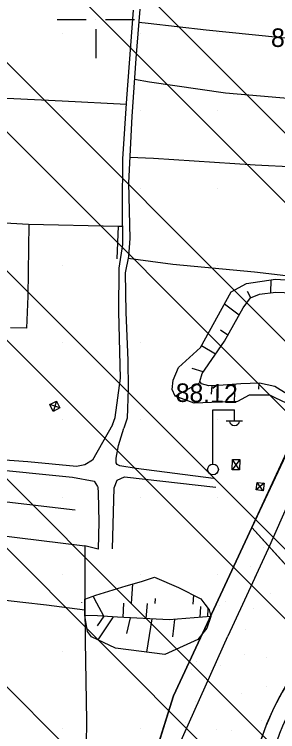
# Model space of a CAD drawing. Extents: x 417995 to 421451, y 4454518 to 4458015.
# Drawn here: x 420473.6 to 420558.9, y 4455769.5 to 4456001.6 of the extents above; entities that cross this region are included whole.
import ezdxf

# ---------------------------------------------------------------- set-up
doc = ezdxf.new("R2010")
doc.units = 0
for name, color, linetype in [('ADAKENARI', 7, 'Continuous'), ('B_Sundurma', 7, 'Continuous'), ('Hid_Kanal_Olc_Sigmayan', 7, 'Continuous'), ('KALDIRIM_FAT', 7, 'Continuous'), ('P_Grid', 7, 'Continuous'), ('PL_AYA_PARK_DINLENME', 7, 'Continuous'), ('PL_KAMU_HİZMET_ALANI', 7, 'Continuous'), ('PL_TA_K_OTOPARK', 7, 'Continuous'), ('S_Elektrik_Diregi', 7, 'Continuous'), ('Sev_Sevalti', 7, 'Continuous'), ('Sev_Sevustu', 7, 'Continuous'), ('Sev_Tarama', 7, 'Continuous'), ('Sinir_Cit_bir_taraf', 7, 'Continuous'), ('Sinir_itirazli_Mulkiyet', 7, 'Continuous'), ('Sinir_Tel_bir_taraf', 7, 'Continuous'), ('SN_TR_SIVILASMA', 7, 'Continuous'), ('TRFAT_KHA', 7, 'Continuous'), ('TRFAT_PARKALANI', 7, 'Continuous'), ('Y_Kot_Noktasi', 7, 'Continuous'), ('Yol_Sose', 7, 'Continuous'), ('Yol_Toprak_Duz', 7, 'Continuous'), ('Yol_Toprak_Kesik', 7, 'Continuous')]:
    doc.layers.add(name, color=color, linetype=linetype)

msp = doc.modelspace()

# ---------------------------------------------------------------- linework, layer by layer
at = {"layer": 'ADAKENARI'}
for p, q in [((420550.56, 4455835.6), (420578.04, 4455894.75)), ((420525.22, 4455781.05), (420550.56, 4455835.6)), ((420550.56, 4455835.6), (420578.39, 4455804.76)), ((420516.32, 4455752.85), (420525.22, 4455781.05))]:
    msp.add_line(p, q, dxfattribs=at)
msp.add_arc((420638.45, 4455738.18), 89.66, 132.0545, 176.4189, dxfattribs=at)
at = {"layer": 'B_Sundurma'}
for p, q in [((420487.32, 4455876.47), (420486.23, 4455873.11)), ((420488.39, 4455874.33), (420485.11, 4455875.38)), ((420546.69, 4455857.52), (420544.15, 4455854.18)), ((420546.61, 4455854.18), (420544.28, 4455857.53)), ((420554.27, 4455847.4), (420552.32, 4455850.13)), ((420554.56, 4455849.89), (420552.02, 4455847.69))]:
    msp.add_line(p, q, dxfattribs=at)
for points in [[(420487.32, 4455876.47), (420488.39, 4455874.33), (420486.23, 4455873.11), (420485.11, 4455875.38)], [(420546.69, 4455857.52), (420546.61, 4455854.18), (420544.15, 4455854.18), (420544.28, 4455857.53)], [(420554.56, 4455849.89), (420554.27, 4455847.4), (420552.02, 4455847.69), (420552.32, 4455850.13)]]:
    msp.add_lwpolyline(points, close=True, dxfattribs=at)
at = {"layer": 'Hid_Kanal_Olc_Sigmayan'}
msp.add_lwpolyline([(420493.38, 4455841.17), (420461.94, 4455844.86), (420443.91, 4455847.03)], dxfattribs=at)
at = {"layer": 'KALDIRIM_FAT'}
msp.add_arc((420638.45, 4455738.18), 84.66, 120.1641, 176.4189, dxfattribs=at)
at = {"layer": 'P_Grid'}
for p, q in [((420487.5, 4456000), (420496.88, 4456000)), ((420500, 4456000), (420500, 4456000)), ((420503.12, 4456000), (420512.5, 4456000)), ((420500, 4455996.88), (420500, 4455987.5))]:
    msp.add_line(p, q, dxfattribs=at)
at = {"layer": 'PL_AYA_PARK_DINLENME'}
msp.add_lwpolyline([(420516.32, 4455752.85), (420525.22, 4455781.05), (420550.56, 4455835.6), (420578.39, 4455804.76), (420574.22, 4455800.75), (420570.32, 4455796.47), (420566.7, 4455791.96), (420563.38, 4455787.22), (420560.38, 4455782.28), (420557.7, 4455777.15), (420555.35, 4455771.87), (420553.35, 4455766.44), (420551.71, 4455760.89), (420550.42, 4455755.25), (420549.51, 4455749.54), (420548.96, 4455743.78), (420548.08, 4455729.82), (420544.57, 4455671.28), (420495.57, 4455677.66), (420499.28, 4455692.79), (420506.44, 4455709.38), (420511.56, 4455731.89)], close=True, dxfattribs=at)
at = {"layer": 'PL_KAMU_HİZMET_ALANI'}
msp.add_lwpolyline([(420584.65, 4456067.45), (420582.08, 4456000.28), (420578.04, 4455894.75), (420575.94, 4455889.49), (420550.56, 4455835.6), (420525.22, 4455781.05), (420516.32, 4455752.85), (420511.56, 4455731.89), (420506.44, 4455709.38), (420499.28, 4455692.79), (420495.57, 4455677.66), (420488.85, 4455650.29), (420482.66, 4455589.65), (420479.31, 4455554.16), (420467.35, 4455501.65), (420461.1, 4455474.22), (420459.55, 4455467.41), (420458.85, 4455454.77), (420457.92, 4455437.99), (420419.68, 4455375.72)], dxfattribs=at)
at = {"layer": 'PL_TA_K_OTOPARK'}
msp.add_lwpolyline([(420578.04, 4455894.75), (420621.81, 4455921.26), (420693.23, 4455965.73), (420713.63, 4455902.08), (420714.27, 4455899.43), (420714.5, 4455896.71), (420714.32, 4455893.98), (420713.73, 4455891.31), (420712.75, 4455888.76), (420711.4, 4455886.39), (420709.7, 4455884.25), (420707.71, 4455882.38), (420705.46, 4455880.83), (420604.42, 4455822.11), (420593.39, 4455815.7), (420591.4, 4455814.51), (420589.43, 4455813.26), (420587.5, 4455811.97), (420585.61, 4455810.62), (420583.75, 4455809.23), (420581.92, 4455807.78), (420580.13, 4455806.29), (420578.39, 4455804.76), (420550.56, 4455835.6)], close=True, dxfattribs=at)
at = {"layer": 'S_Elektrik_Diregi'}
for p, q in [((420537.94, 4455856.18), (420537.94, 4455873.68)), ((420537.94, 4455873.68), (420544.94, 4455873.68)), ((420544.94, 4455870.18), (420544.94, 4455873.68)), ((420542.28, 4455870.04), (420547.53, 4455870.04))]:
    msp.add_line(p, q, dxfattribs=at)
msp.add_circle((420537.98, 4455854.34), 1.75, dxfattribs=at)
msp.add_arc((420544.95, 4455870.19), 1.66, 184.8384, 355.1464, dxfattribs=at)
at = {"layer": 'Sev_Sevalti'}
for points in [[(420556.38, 4455878.41), (420549.72, 4455878.33), (420545.96, 4455876.33), (420531.83, 4455875.76), (420525.74, 4455878.07), (420524.78, 4455880.25), (420525.09, 4455883.21), (420526.8, 4455887.38), (420533.93, 4455893.76), (420543.84, 4455911.78), (420548.81, 4455914.48), (420558.24, 4455915.92), (420569.53, 4455915.15), (420575.14, 4455912.75), (420576.53, 4455910.11), (420577.16, 4455906.46)], [(420577.16, 4455906.46), (420577.23, 4455906.04), (420576.67, 4455894.14), (420574.49, 4455883.14), (420568.7, 4455875.85), (420561.79, 4455875.76), (420558.32, 4455877.39)], [(420558.32, 4455877.39), (420556.38, 4455878.41)], [(420496.49, 4455811.15), (420496.49, 4455812.34), (420500.06, 4455813.63), (420509.9, 4455816.72), (420514.87, 4455818.1), (420519.04, 4455819.51), (420526.77, 4455816.09), (420534.08, 4455812.46), (420535.39, 4455810.74)], [(420500.56, 4455806.98), (420496.5, 4455807.12), (420496.49, 4455811.15)], [(420535.39, 4455810.74), (420536.76, 4455808.93), (420537.32, 4455806.72), (420523.78, 4455805.67)], [(420537.32, 4455806.72), (420535.99, 4455802.96), (420533.06, 4455799.29), (420522.39, 4455794.4), (420506.38, 4455796.54), (420498.59, 4455800.2), (420497.34, 4455801.94), (420496.5, 4455807.12)]]:
    msp.add_lwpolyline(points, dxfattribs=at)
at = {"layer": 'Sev_Sevustu'}
for points in [[(420574.88, 4455904.89), (420575.34, 4455897.13), (420572.85, 4455885.96), (420568.45, 4455879.29), (420562.02, 4455878.66), (420557.99, 4455881.18), (420553.06, 4455882.28), (420546.97, 4455882.03), (420541.29, 4455881.66), (420536.63, 4455881.44), (420534.21, 4455882.05), (420533.75, 4455882.83), (420534.48, 4455885.4), (420541.71, 4455895.84), (420547.8, 4455906.66), (420550.17, 4455909.85), (420553.1, 4455911.06), (420558.33, 4455911.68), (420566.6, 4455911.43), (420571.86, 4455908.69), (420574.84, 4455905.54), (420574.88, 4455904.89)], [(420523.78, 4455805.67), (420507.01, 4455806.52), (420500.56, 4455806.98)]]:
    msp.add_lwpolyline(points, dxfattribs=at)
at = {"layer": 'Sev_Tarama'}
for p, q in [((420556.76, 4455911.49), (420556.86, 4455915.71)), ((420550.24, 4455909.88), (420549.15, 4455911.98)), ((420546.46, 4455904.28), (420541.68, 4455907.85)), ((420542.83, 4455897.83), (420540.39, 4455899.45)), ((420538.79, 4455891.62), (420534.24, 4455894.33)), ((420534.82, 4455885.89), (420531.26, 4455887.03)), ((420533.93, 4455882.53), (420525.73, 4455878.09)), ((420537.59, 4455881.48), (420537.4, 4455878.73)), ((420545.06, 4455881.91), (420544.85, 4455876.29)), ((420552.83, 4455882.27), (420552.75, 4455880.28)), ((420511.63, 4455810.99), (420511.97, 4455817.3)), ((420500.38, 4455811.11), (420499.21, 4455813.33)), ((420531.6, 4455810.78), (420531.78, 4455813.61)), ((420502.65, 4455806.83), (420500.38, 4455811.11)), ((420508.93, 4455806.43), (420509.05, 4455811.02)), ((420516.31, 4455806.05), (420516.71, 4455810.94)), ((420519.22, 4455810.91), (420519.36, 4455812.53)), ((420533.8, 4455806.45), (420534.03, 4455809.95)), ((420536.36, 4455806.65), (420536.44, 4455809.36)), ((420502.66, 4455806.83), (420500.41, 4455803.68)), ((420505.66, 4455806.62), (420500.72, 4455799.21)), ((420511.16, 4455806.31), (420509.93, 4455801.27)), ((420518.2, 4455805.95), (420516.46, 4455795.19)), ((420525.52, 4455805.81), (420524.91, 4455800.18))]:
    msp.add_line(p, q, dxfattribs=at)
at = {"layer": 'Sinir_Cit_bir_taraf'}
for points in [[(420441.91, 4455923.96), (420442.27, 4455935.38), (420464.69, 4455934.5), (420478.17, 4455933.69), (420507.31, 4455933.05), (420506.84, 4455922.5)], [(420478.28, 4455933.69), (420478, 4455910.47), (420477.58, 4455900.07), (420472.42, 4455900.19)]]:
    msp.add_lwpolyline(points, dxfattribs=at)
at = {"layer": 'Sinir_itirazli_Mulkiyet'}
for points in [[(420516.98, 4455998.72), (420513.95, 4455999)], [(420579.11, 4455992.48), (420566.68, 4455993.44), (420535.81, 4455996.51), (420516.98, 4455998.72)], [(420578.77, 4455984.06), (420577.45, 4455940.72), (420576.76, 4455915.15), (420568.98, 4455916.13), (420551.45, 4455918.16), (420525.02, 4455920.72), (420510.5, 4455922.59)], [(420512.55, 4455980.67), (420517.36, 4455979.74), (420542.08, 4455976.19), (420571.03, 4455973.79), (420578.44, 4455973.23)], [(420509.93, 4455972.5), (420489.11, 4455973.56), (420450.99, 4455975.34), (420443.03, 4455975.8)], [(420577.78, 4455951.54), (420551.6, 4455952.81), (420518.7, 4455955), (420511.06, 4455955.35)], [(420507.31, 4455933.05), (420508.72, 4455933.05)], [(420500.78, 4455828.56), (420496.43, 4455829.57)], [(420435.28, 4455815.12), (420452.96, 4455814.09), (420476.39, 4455811.36)], [(420476.39, 4455811.36), (420484.02, 4455810.47), (420496.5, 4455808.94)]]:
    msp.add_lwpolyline(points, dxfattribs=at)
at = {"layer": 'Sinir_Tel_bir_taraf'}
for points in [[(420437.59, 4455836.85), (420496.43, 4455829.57), (420496.49, 4455811.15)], [(420495.52, 4455811.16), (420495.52, 4455811.23)], [(420496.49, 4455811.15), (420496.53, 4455798.91)], [(420496.53, 4455798.91), (420497.02, 4455772.86), (420496.93, 4455765.3), (420534.35, 4455759.88), (420526.25, 4455731.65), (420521.6, 4455716.39), (420520.13, 4455706.43), (420500.47, 4455707.08), (420494.39, 4455667.48), (420489.59, 4455619.74), (420484.53, 4455562.59), (420474.78, 4455512.98), (420469.53, 4455490.99), (420464.58, 4455470.23), (420461.13, 4455457.12), (420413.58, 4455454.28)]]:
    msp.add_lwpolyline(points, dxfattribs=at)
at = {"layer": 'SN_TR_SIVILASMA'}
for p, q in [((421269.08, 4455255.43), (420161.18, 4456363.33)), ((421268.85, 4455233.21), (420151.38, 4456350.68)), ((421268.38, 4455188.77), (420123.47, 4456333.68)), ((421268.15, 4455166.56), (420116.87, 4456317.84)), ((421267.69, 4455122.12), (420103.66, 4456286.14)), ((421267.46, 4455099.9), (420097.06, 4456270.29)), ((421266.99, 4455055.46), (420083.86, 4456238.6)), ((421266.76, 4455033.24), (420079.94, 4456220.06)), ((421255.58, 4454999.52), (420079.94, 4456175.16))]:
    msp.add_line(p, q, dxfattribs=at)
at = {"layer": 'TRFAT_KHA'}
for p, q in [((420489.37, 4455995.38), (420489.37, 4455995.38)), ((420514.37, 4455995.38), (420514.37, 4455995.38)), ((420539.37, 4455995.38), (420539.37, 4455995.38)), ((420489.37, 4455970.38), (420489.37, 4455970.38)), ((420514.37, 4455970.38), (420514.37, 4455970.38)), ((420539.37, 4455970.38), (420539.37, 4455970.38)), ((420489.37, 4455945.38), (420489.37, 4455945.38)), ((420514.37, 4455945.38), (420514.37, 4455945.38)), ((420539.37, 4455945.38), (420539.37, 4455945.38)), ((420489.37, 4455920.38), (420489.37, 4455920.38)), ((420514.37, 4455920.38), (420514.37, 4455920.38)), ((420539.37, 4455920.38), (420539.37, 4455920.38)), ((420489.37, 4455895.38), (420489.37, 4455895.38)), ((420514.37, 4455895.38), (420514.37, 4455895.38)), ((420539.37, 4455895.38), (420539.37, 4455895.38)), ((420489.37, 4455870.38), (420489.37, 4455870.38)), ((420514.37, 4455870.38), (420514.37, 4455870.38)), ((420539.37, 4455870.38), (420539.37, 4455870.38)), ((420489.37, 4455845.38), (420489.37, 4455845.38)), ((420514.37, 4455845.38), (420514.37, 4455845.38)), ((420539.37, 4455845.38), (420539.37, 4455845.38)), ((420489.37, 4455820.38), (420489.37, 4455820.38)), ((420514.37, 4455820.38), (420514.37, 4455820.38)), ((420539.37, 4455820.38), (420539.37, 4455820.38)), ((420489.37, 4455795.38), (420489.37, 4455795.38)), ((420514.37, 4455795.38), (420514.37, 4455795.38)), ((420489.37, 4455770.38), (420489.37, 4455770.38)), ((420514.37, 4455770.38), (420514.37, 4455770.38))]:
    msp.add_line(p, q, dxfattribs=at)
at = {"layer": 'TRFAT_PARKALANI'}
for p, q in [((420554.42, 4455828.95), (420554.42, 4455828.95)), ((420550.04, 4455823.05), (420550.04, 4455823.05)), ((420551.47, 4455819.83), (420551.47, 4455819.83)), ((420556.7, 4455814.07), (420556.7, 4455814.07)), ((420541.93, 4455811.46), (420541.93, 4455811.46)), ((420539.98, 4455810.19), (420539.98, 4455810.19)), ((420550.95, 4455809.25), (420550.95, 4455809.25)), ((420548.59, 4455802.48), (420548.59, 4455802.48)), ((420548.35, 4455794.48), (420548.35, 4455794.48)), ((420532.7, 4455792.16), (420532.7, 4455792.16)), ((420555.25, 4455793.5), (420555.25, 4455793.5)), ((420540.48, 4455790.9), (420540.48, 4455790.9)), ((420531.08, 4455789.67), (420531.08, 4455789.67)), ((420555.43, 4455783.99), (420555.43, 4455783.99)), ((420547.14, 4455781.92), (420547.14, 4455781.92)), ((420532.37, 4455779.31), (420532.37, 4455779.31)), ((420529.23, 4455772.46), (420529.23, 4455772.46)), ((420553.8, 4455772.94), (420553.8, 4455772.94)), ((420539.03, 4455770.33), (420539.03, 4455770.33)), ((420544, 4455769.86), (420544, 4455769.86))]:
    msp.add_line(p, q, dxfattribs=at)
at = {"layer": 'Yol_Sose'}
for points in [[(420619.25, 4455831.32), (420606.69, 4455852.93), (420595.97, 4455871.26), (420583.83, 4455892.33), (420569.47, 4455859.34), (420555.83, 4455828.67), (420547.53, 4455810.61)], [(420547.53, 4455810.61), (420542.81, 4455800.36)], [(420539.8, 4455759.97), (420526.7, 4455764.46), (420542.81, 4455800.36)]]:
    msp.add_lwpolyline(points, dxfattribs=at)
at = {"layer": 'Yol_Toprak_Duz'}
for points in [[(420514.29, 4456003.33), (420513.01, 4455987.35), (420511.73, 4455968.53), (420510.64, 4455947.07), (420511.07, 4455929.07), (420510.63, 4455923.23), (420509.55, 4455917.93), (420509.77, 4455905.13), (420510.42, 4455889.73), (420510.46, 4455880.4), (420510.15, 4455870.98), (420509.11, 4455867.71)], [(420506.64, 4455856.53), (420506.58, 4455856.65), (420506.58, 4455857.99), (420507.33, 4455862.13), (420509.11, 4455867.71)], [(420436.99, 4455856.92), (420463.34, 4455854.8), (420492.41, 4455851.83), (420499.49, 4455850.56), (420500.54, 4455848.78)], [(420505.41, 4455828.65), (420505.98, 4455848.42), (420506.94, 4455850.88), (420509.32, 4455851.92), (420538.86, 4455848.61)]]:
    msp.add_lwpolyline(points, dxfattribs=at)
at = {"layer": 'Yol_Toprak_Kesik'}
for points in [[(420505.42, 4455868.81), (420506.33, 4455871.15), (420508.06, 4455883.92), (420507.43, 4455905.34), (420507.62, 4455919.48), (420508.77, 4455927.15), (420508.67, 4455939.38), (420508.8, 4455954.89), (420510.05, 4455974.45), (420512.22, 4456002.94)], [(420505.42, 4455868.81), (420498.98, 4455857.34), (420496.44, 4455855.86), (420493.76, 4455855.31), (420478.03, 4455856.82), (420452.79, 4455858.67), (420437.01, 4455859.8)], [(420538.1, 4455851.38), (420513.08, 4455854.61), (420507.79, 4455855.46), (420506.93, 4455855.93), (420506.64, 4455856.53)], [(420500.54, 4455848.78), (420500.63, 4455848.63), (420500.81, 4455846.8), (420500.98, 4455837.39), (420500.78, 4455828.56)]]:
    msp.add_lwpolyline(points, dxfattribs=at)

# ---------------------------------------------------------------- texts
at = {"layer": 'Y_Kot_Noktasi'}
for s, p in [('87.19', (420556.73, 4455991.13)), ('88.12', (420525.86, 4455876.23))]:
    msp.add_text(s, height=6, rotation=358.8289, dxfattribs=at).set_placement(p)

doc.saveas('drawing.dxf')
